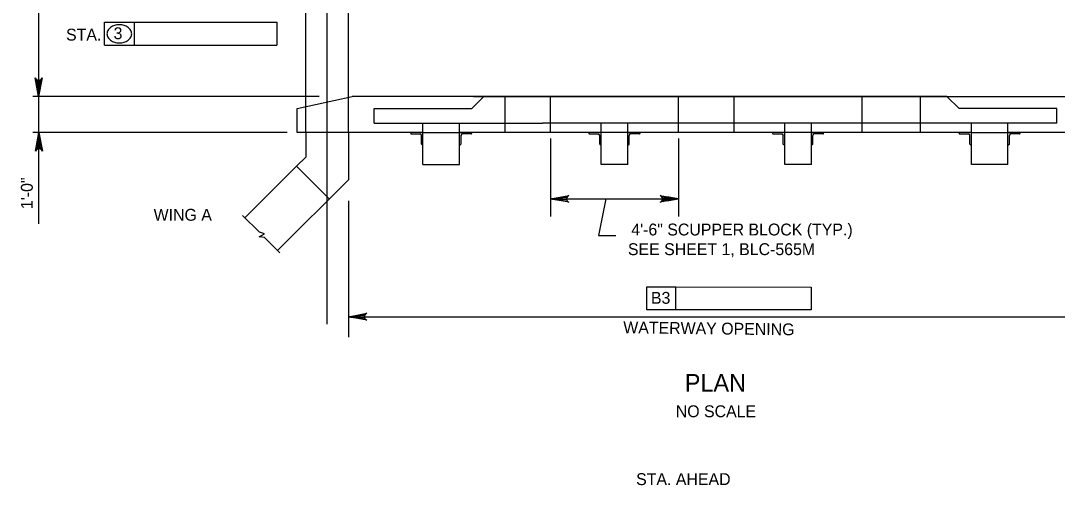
# Model space of a CAD drawing. Extents: x 638268 to 640277, y 295465 to 298435.
# Drawn here: x 638489.3 to 638751, y 297540.7 to 297658 of the extents above; entities that cross this region are included whole.
import ezdxf

# ---------------------------------------------------------------- set-up
doc = ezdxf.new("R2010")
doc.units = 0
for name, color, linetype in [('2', 7, 'Continuous'), ('3', 7, 'Continuous'), ('4', 7, 'Continuous')]:
    doc.layers.add(name, color=color, linetype=linetype)

msp = doc.modelspace()

# ---------------------------------------------------------------- linework, layer by layer
at = {"layer": '2'}
for p, q in [((638561.24, 297629.77), (638561.24, 297741.89)), ((638572.01, 297629.77), (638572.01, 297741.89)), ((638559.11, 297635.8), (638572.96, 297638.9)), ((638606.26, 297638.9), (638572.96, 297638.9)), ((638606.26, 297638.9), (638603.17, 297635.8)), ((638603.59, 297638.9), (638619.75, 297638.9)), ((638603.59, 297638.9), (638756.47, 297638.9)), ((638723.16, 297638.9), (638606.26, 297638.9)), ((638611.64, 297629.77), (638611.64, 297638.9)), ((638623.04, 297629.77), (638623.04, 297638.9)), ((638655.38, 297629.77), (638655.38, 297638.9)), ((638669.41, 297629.77), (638669.41, 297638.9)), ((638701.75, 297629.77), (638701.75, 297638.9)), ((638716.53, 297629.77), (638716.53, 297638.9)), ((638723.16, 297638.9), (638726.25, 297635.8)), ((638559.11, 297629.77), (638559.11, 297635.8)), ((638578.53, 297635.8), (638603.17, 297635.8)), ((638578.53, 297632.17), (638578.53, 297635.8)), ((638750.89, 297635.8), (638726.25, 297635.8)), ((638750.89, 297632.17), (638750.89, 297635.8)), ((638578.53, 297632.17), (638621.04, 297632.17)), ((638590.86, 297621.68), (638590.86, 297632.17)), ((638600.09, 297621.68), (638600.09, 297632.17)), ((638750.89, 297632.17), (638621.04, 297632.17)), ((638635.85, 297621.68), (638635.85, 297632.17)), ((638642.58, 297621.68), (638642.58, 297632.17)), ((638682.21, 297621.68), (638682.21, 297632.17)), ((638688.94, 297621.68), (638688.94, 297632.17)), ((638729.33, 297621.68), (638729.33, 297632.17)), ((638738.57, 297621.68), (638738.57, 297632.17)), ((638590.86, 297629.77), (638559.11, 297629.77)), ((638561.24, 297629.77), (638561.24, 297623.56)), ((638572.01, 297629.77), (638572.01, 297617.86)), ((638587.76, 297629.59), (638587.76, 297629.77)), ((638590.86, 297629.77), (638587.76, 297629.77)), ((638587.95, 297629.41), (638590.13, 297629.41)), ((638590.86, 297629.77), (638600.09, 297629.77)), ((638590.86, 297626.68), (638590.86, 297629.77)), ((638600.09, 297626.68), (638600.09, 297629.77)), ((638600.09, 297629.77), (638603.18, 297629.77)), ((638635.85, 297629.77), (638600.09, 297629.77)), ((638603, 297629.41), (638600.82, 297629.41)), ((638603.18, 297629.59), (638603.18, 297629.77)), ((638632.76, 297629.59), (638632.76, 297629.77)), ((638635.85, 297629.77), (638632.76, 297629.77)), ((638632.94, 297629.41), (638635.12, 297629.41)), ((638635.85, 297626.68), (638635.85, 297629.77)), ((638642.58, 297629.77), (638635.85, 297629.77)), ((638642.58, 297626.68), (638642.58, 297629.77)), ((638642.58, 297629.77), (638645.67, 297629.77)), ((638681, 297629.77), (638642.58, 297629.77)), ((638681, 297629.77), (638642.58, 297629.77)), ((638645.49, 297629.41), (638643.3, 297629.41)), ((638645.67, 297629.59), (638645.67, 297629.77)), ((638679.12, 297629.59), (638679.12, 297629.77)), ((638682.21, 297629.77), (638679.12, 297629.77)), ((638679.3, 297629.41), (638681.49, 297629.41)), ((638690.19, 297629.77), (638680.96, 297629.77)), ((638688.94, 297629.77), (638682.21, 297629.77)), ((638682.21, 297626.68), (638682.21, 297629.77)), ((638688.94, 297626.68), (638688.94, 297629.77)), ((638688.94, 297629.77), (638692.03, 297629.77)), ((638727.37, 297629.77), (638688.94, 297629.77)), ((638691.85, 297629.41), (638689.67, 297629.41)), ((638692.03, 297629.59), (638692.03, 297629.77)), ((638726.24, 297629.59), (638726.24, 297629.77)), ((638729.33, 297629.77), (638726.24, 297629.77)), ((638726.42, 297629.41), (638728.61, 297629.41)), ((638729.33, 297626.68), (638729.33, 297629.77)), ((638729.33, 297629.77), (638738.57, 297629.77)), ((638738.57, 297626.68), (638738.57, 297629.77)), ((638738.57, 297629.77), (638741.66, 297629.77)), ((638770.31, 297629.77), (638738.57, 297629.77)), ((638741.48, 297629.41), (638739.3, 297629.41)), ((638741.66, 297629.59), (638741.66, 297629.77)), ((638590.49, 297626.86), (638590.49, 297629.05)), ((638590.67, 297626.68), (638590.86, 297626.68)), ((638600.27, 297626.68), (638600.09, 297626.68)), ((638600.46, 297626.86), (638600.46, 297629.05)), ((638635.49, 297626.86), (638635.49, 297629.05)), ((638635.67, 297626.68), (638635.85, 297626.68)), ((638642.76, 297626.68), (638642.58, 297626.68)), ((638642.94, 297626.86), (638642.94, 297629.05)), ((638681.85, 297626.86), (638681.85, 297629.05)), ((638682.03, 297626.68), (638682.21, 297626.68)), ((638689.12, 297626.68), (638688.94, 297626.68)), ((638689.3, 297626.86), (638689.3, 297629.05)), ((638728.97, 297626.86), (638728.97, 297629.05)), ((638729.15, 297626.68), (638729.33, 297626.68)), ((638738.75, 297626.68), (638738.57, 297626.68)), ((638738.93, 297626.86), (638738.93, 297629.05)), ((638561.24, 297623.56), (638558.93, 297621.25)), ((638590.86, 297621.68), (638600.09, 297621.68)), ((638642.58, 297621.68), (638635.85, 297621.68)), ((638688.94, 297621.68), (638682.21, 297621.68)), ((638688.94, 297621.68), (638682.21, 297621.68)), ((638738.57, 297621.68), (638729.33, 297621.68)), ((638558.93, 297621.25), (638545.91, 297608.23)), ((638558.93, 297621.25), (638567.16, 297613.02)), ((638572.01, 297617.86), (638554.14, 297600))]:
    msp.add_line(p, q, dxfattribs=at)
for centre, radius, start, end in [((638587.95, 297629.59), 0.182, 180.0016, 270), ((638590.13, 297629.05), 0.364, 0.0016, 90), ((638600.82, 297629.05), 0.364, 90, 179.9984), ((638603, 297629.59), 0.182, 270, 359.9984), ((638632.94, 297629.59), 0.182, 180.0016, 270), ((638635.12, 297629.05), 0.364, 0.0016, 90), ((638643.3, 297629.05), 0.364, 90, 179.9984), ((638645.49, 297629.59), 0.182, 270, 359.9984), ((638679.3, 297629.59), 0.182, 180.0016, 270), ((638681.49, 297629.05), 0.364, 0.0016, 90), ((638689.67, 297629.05), 0.364, 90, 179.9984), ((638691.85, 297629.59), 0.182, 270, 359.9984), ((638726.42, 297629.59), 0.182, 180.0016, 270), ((638728.61, 297629.05), 0.364, 0.0016, 90), ((638739.3, 297629.05), 0.364, 90, 179.9984), ((638741.48, 297629.59), 0.182, 270, 359.9984), ((638590.67, 297626.86), 0.182, 180.0016, 270), ((638600.27, 297626.86), 0.182, 270, 359.9984), ((638635.67, 297626.86), 0.182, 180.0016, 270), ((638642.76, 297626.86), 0.182, 270, 359.9984), ((638682.03, 297626.86), 0.182, 180.0016, 270), ((638689.12, 297626.86), 0.182, 270, 359.9984), ((638729.15, 297626.86), 0.182, 180.0016, 270), ((638738.75, 297626.86), 0.182, 270, 359.9984)]:
    msp.add_arc(centre, radius, start, end, dxfattribs=at)
at = {"layer": '3'}
for p, q in [((638566.62, 297581.37), (638566.62, 297801.29)), ((638545.27, 297608.86), (638549.54, 297604.59)), ((638549.46, 297603.48), (638550.85, 297604.18)), ((638550.81, 297603.32), (638549.46, 297603.48)), ((638550.85, 297604.18), (638549.54, 297604.59)), ((638550.81, 297603.32), (638554.72, 297599.41))]:
    msp.add_line(p, q, dxfattribs=at)
at = {"layer": '4'}
for p, q in [((638493.78, 297763.56), (638493.78, 297606.73)), ((638510.4, 297651.84), (638510.4, 297657.61)), ((638510.4, 297657.61), (638517.97, 297657.61)), ((638517.97, 297651.84), (638517.97, 297657.61)), ((638517.97, 297657.61), (638553.98, 297657.61)), ((638553.98, 297657.61), (638553.98, 297651.84)), ((638510.4, 297651.84), (638553.98, 297651.84)), ((638564.62, 297638.89), (638492.34, 297638.89)), ((638556.55, 297629.77), (638492.34, 297629.77)), ((638623.04, 297628.24), (638623.04, 297608.6)), ((638655.38, 297628.24), (638655.38, 297608.6)), ((638572.01, 297612.54), (638572.01, 297578.12)), ((638623.04, 297613.03), (638655.38, 297613.03)), ((638637, 297613.03), (638635.15, 297603.8)), ((638635.15, 297603.8), (638639.58, 297603.8)), ((638647.35, 297590.79), (638654.7, 297590.79)), ((638647.35, 297585.03), (638647.35, 297590.79)), ((638654.7, 297585.02), (638654.7, 297590.79)), ((638654.7, 297590.79), (638688.87, 297590.77)), ((638688.87, 297590.77), (638688.87, 297585)), ((638688.87, 297585), (638647.35, 297585.03)), ((638572.01, 297583.28), (638757, 297583.28))]:
    msp.add_line(p, q, dxfattribs=at)
for points in [[(638493.78, 297638.89), (638492.9, 297643.55), (638493.15, 297643.2), (638493.46, 297643.01), (638493.78, 297642.96), (638494.09, 297643.01), (638494.4, 297643.2), (638494.65, 297643.55), (638493.78, 297638.89), (638494.4, 297643.2), (638494.09, 297643.01), (638493.78, 297638.89), (638493.78, 297642.96), (638493.46, 297643.01), (638493.78, 297638.89), (638493.15, 297643.2)], [(638493.89, 297629.77), (638494.76, 297625.11), (638494.51, 297625.47), (638494.2, 297625.66), (638493.89, 297625.71), (638493.57, 297625.66), (638493.26, 297625.47), (638493.01, 297625.11), (638493.89, 297629.77), (638493.26, 297625.47), (638493.57, 297625.66), (638493.89, 297629.77), (638493.89, 297625.71), (638494.2, 297625.66), (638493.89, 297629.77), (638494.51, 297625.47)], [(638623.04, 297613.03), (638627.7, 297613.9), (638627.35, 297613.65), (638627.16, 297613.34), (638627.11, 297613.03), (638627.16, 297612.72), (638627.35, 297612.4), (638627.7, 297612.16), (638623.04, 297613.03), (638627.35, 297612.4), (638627.16, 297612.72), (638623.04, 297613.03), (638627.11, 297613.03), (638627.16, 297613.34), (638623.04, 297613.03), (638627.35, 297613.65)], [(638655.38, 297613.03), (638650.72, 297612.16), (638651.08, 297612.4), (638651.27, 297612.72), (638651.32, 297613.03), (638651.27, 297613.34), (638651.08, 297613.65), (638650.72, 297613.9), (638655.38, 297613.03), (638651.08, 297613.65), (638651.27, 297613.34), (638655.38, 297613.03), (638651.32, 297613.03), (638651.27, 297612.72), (638655.38, 297613.03), (638651.08, 297612.4)], [(638572.01, 297583.28), (638576.67, 297584.15), (638576.31, 297583.9), (638576.12, 297583.59), (638576.07, 297583.28), (638576.12, 297582.96), (638576.31, 297582.65), (638576.67, 297582.4), (638572.01, 297583.28), (638576.31, 297582.65), (638576.12, 297582.96), (638572.01, 297583.28), (638576.07, 297583.28), (638576.12, 297583.59), (638572.01, 297583.28), (638576.31, 297583.9)]]:
    msp.add_lwpolyline(points, dxfattribs=at)
for points in [[(638493.3, 297641.78), (638494.26, 297641.78), (638493.78, 297638.89)], [(638493.3, 297626.91), (638494.26, 297626.91), (638493.78, 297629.79)], [(638626, 297613.52), (638626, 297612.54), (638623.04, 297613.03)], [(638652.43, 297613.52), (638652.43, 297612.54), (638655.38, 297613.03)]]:
    msp.add_lwpolyline(points, close=True, dxfattribs=at)
for centre, radius, start, end in [((638512.77, 297654.68), 1.71, 150.6308, 180), ((638513.45, 297654.3), 2.49, 126.3544, 150.6308), ((638513.89, 297653.7), 3.23, 106.9552, 126.3544), ((638514.18, 297652.75), 4.22, 90, 106.9552), ((638514.18, 297652.75), 4.22, 73.0448, 90), ((638514.47, 297653.7), 3.23, 53.6456, 73.0448), ((638514.91, 297654.3), 2.49, 29.3692, 53.6456), ((638515.59, 297654.68), 1.71, 0, 29.3692), ((638512.77, 297654.68), 1.71, 180, 209.3692), ((638513.45, 297655.06), 2.49, 209.3692, 233.6456), ((638513.89, 297655.66), 3.23, 233.6456, 253.0448), ((638514.47, 297655.66), 3.23, 286.9552, 306.3544), ((638514.91, 297655.06), 2.49, 306.3544, 330.6308), ((638515.59, 297654.68), 1.71, 330.6308, 0), ((638514.18, 297656.6), 4.22, 253.0448, 270), ((638514.18, 297656.6), 4.22, 270, 286.9552)]:
    msp.add_arc(centre, radius, start, end, dxfattribs=at)

# ---------------------------------------------------------------- texts
for s, height, p in [('STA.', 3, (638500.72, 297652.98)), ('3', 3, (638512.73, 297653.33)), ('WING A', 3, (638522.84, 297607.51)), ('4\'-6" SCUPPER BLOCK (TYP.)', 3, (638643.45, 297603.79)), ('SEE SHEET 1, BLC-565M', 3, (638642.61, 297598.83)), ('PLAN', 4.429, (638656.96, 297564.4)), ('NO SCALE', 3, (638654.69, 297557.92)), ('STA. AHEAD', 3, (638644.68, 297540.79))]:
    msp.add_text(s, height=height, dxfattribs=at).set_placement(p)
for s, rotation, p in [('1\'-0"', 90, (638492.32, 297610.45)), ('B3', 359.9692, (638648.42, 297586.55)), ('WATERWAY OPENING', 359.308, (638641.42, 297579.1))]:
    msp.add_text(s, height=3, rotation=rotation, dxfattribs=at).set_placement(p)

doc.saveas('drawing.dxf')
